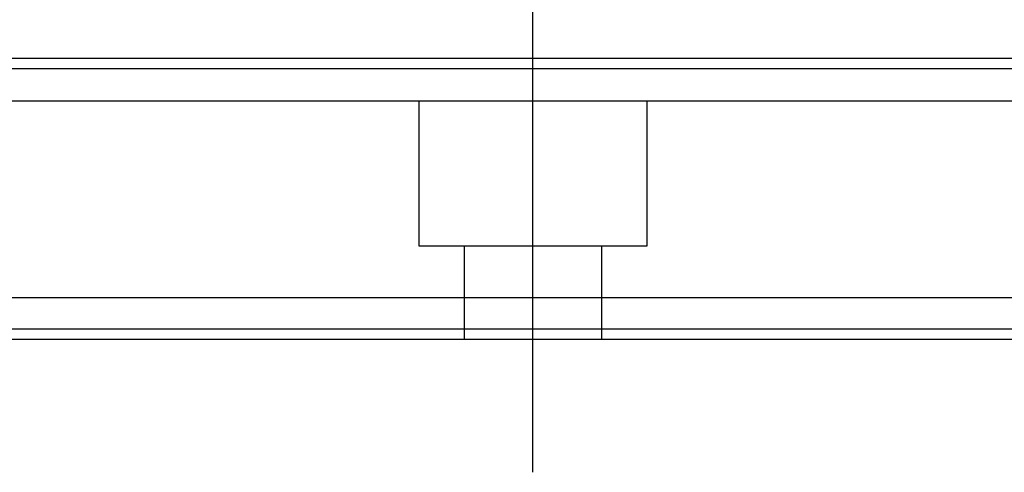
# Model space of a CAD drawing. Header units: millimetres. Extents: x -1108 to 3135, y -1596 to 860.
# Tile 602 of 649: x 936 to 983, y 75 to 96. Entities that reach past the tile are written whole.
import ezdxf
from ezdxf.lldxf.tags import DXFTag

# ---------------------------------------------------------------- set-up
doc = ezdxf.new("R2010")
doc.units = ezdxf.units.MM
doc.layers.get('0').update_dxf_attribs({"linetype": 'CONTINUOUS'})
tags = doc.linetypes.add('DASHED', pattern=[25.72, 12.86, -12.86]).pattern_tags.tags
tags[6:7] = [DXFTag(74, 4), DXFTag(75, 0), DXFTag(340, '0'), DXFTag(46, 0.0), DXFTag(50, 0.0), DXFTag(44, 0.0), DXFTag(45, 0.0)]
tags[4:5] = [DXFTag(74, 4), DXFTag(75, 0), DXFTag(340, '0'), DXFTag(46, 0.0), DXFTag(50, 0.0), DXFTag(44, 0.0), DXFTag(45, 0.0)]

msp = doc.modelspace()

# ---------------------------------------------------------------- linework, layer by layer
at = {"ltscale": 0.2}
msp.add_line((960.308, 74.603), (960.308, 100.353), dxfattribs=at)
at = {"linetype": 'Continuous'}
for p, q in [((1148.796, 94.565), (890.308, 94.565)), ((1146.013, 83.016), (890.308, 83.015)), ((1145.531, 81.016), (890.308, 81.015))]:
    msp.add_line(p, q, dxfattribs=at)
at = {"linetype": 'DASHED'}
for p, q in [((1148.302, 92.516), (890.308, 92.515)), ((954.808, 85.515), (954.808, 92.515)), ((965.808, 92.515), (965.808, 85.515)), ((965.808, 85.515), (954.808, 85.515)), ((957.008, 81.015), (957.008, 85.515)), ((963.608, 85.515), (963.608, 81.015)), ((1145.651, 81.516), (890.308, 81.515))]:
    msp.add_line(p, q, dxfattribs=at)
at = {"linetype": 'Continuous'}
msp.add_open_spline([(1148.675, 94.065), (890.308, 94.065)], degree=1, dxfattribs=at)

doc.saveas('drawing.dxf')
